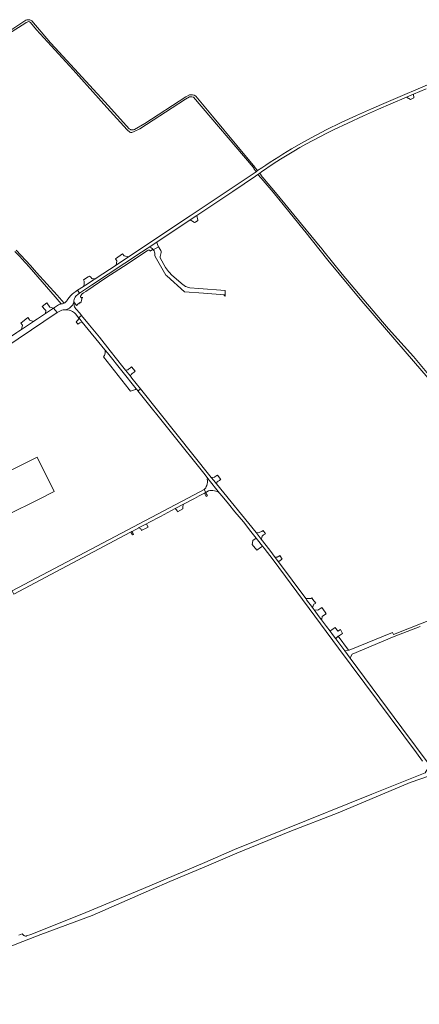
# Model space of a CAD drawing. Header units: metres. Extents: x 166325 to 190320, y 381923 to 404576.
# Tile 717 of 1056: x 177756 to 178141, y 393849 to 394798. Entities that reach past the tile are written whole.
import ezdxf

# ---------------------------------------------------------------- set-up
doc = ezdxf.new("R2010")
doc.units = ezdxf.units.M
for name, color, linetype, lineweight in [('B-WE-VH-VERHARDING_ASFALT-GV', 8, 'Continuous', 18), ('B-WE-VH-VERHARDING_BETONSTRAATSTEEN-GV', 8, 'Continuous', 18), ('B-WE-VH-VERHARDING_HALFVERHARDING-GV', 8, 'Continuous', 18), ('B-WE-VH-VERHARDING_STRAATBAKSTEEN-GV', 8, 'Continuous', 18)]:
    doc.layers.add(name, color=color, linetype=linetype, lineweight=lineweight)

msp = doc.modelspace()

# ---------------------------------------------------------------- linework, layer by layer
at = {"layer": 'B-WE-VH-VERHARDING_ASFALT-GV', "flags": 128}
for points in [[(178180.884, 394748.342), (178177.741, 394747.034), (178170.296, 394743.936), (178155.361, 394737.721), (178108.814, 394717.94), (178094.673, 394711.751), (178080.383, 394705.34), (178065.584, 394698.47), (178051.114, 394691.341), (178037.341, 394684.222), (178029.502, 394679.94), (178017.783, 394673.25)], [(177985.177, 394652.188), (177984.961, 394652.04), (177984.748, 394651.894), (177983.697, 394651.171), (177979.092, 394647.972), (177920.222, 394608.502), (177860.949, 394569.198), (177848.898, 394561.208), (177829.77, 394548.524), (177829.109, 394548.092), (177826.764, 394546.559), (177819.531, 394541.832), (177817.452, 394540.473), (177811.851, 394537.055), (177813.804, 394534.149), (177825.371, 394541.705), (177873.433, 394573.651), (177878.887, 394577.276), (177880.681, 394578.468), (177888.097, 394583.398), (177920.138, 394604.777), (177926.655, 394609.129), (177961.191, 394632.191), (177983.174, 394647), (177985.213, 394648.409), (177987.13, 394649.734), (177989.01, 394651.033), (178000.26, 394658.808), (178007.144, 394663.28), (178020.083, 394671.002), (178025.775, 394674.339), (178031.533, 394677.561), (178045.193, 394684.781), (178051.709, 394688.171), (178058.271, 394691.47), (178072.002, 394698.031), (178087.063, 394704.94), (178101.633, 394711.412), (178113.413, 394716.532), (178128.365, 394722.876), (178135.172, 394725.764), (178147.441, 394730.97)], [(177809.989, 394531.192), (177812.232, 394533.123), (177813.804, 394534.149), (177811.851, 394537.055)], [(177793.329, 394522.794), (177788.612, 394519.649), (177790.463, 394517.461), (177792.2, 394515.409), (177792.951, 394515.91)], [(177797.181, 394523.963), (177795.926, 394523.813)], [(178151.227, 394078.755), (178124.086, 394115.401), (178074.154, 394182.675), (178069.048, 394189.551), (178060.504, 394201.008), (178057.374, 394205.194), (178054.874, 394208.538), (178051.582, 394212.941), (178046.749, 394219.452), (178043.561, 394223.747), (178042.815, 394224.752), (178039.618, 394229.058), (178038.558, 394230.485), (178037.884, 394231.393), (178032.345, 394238.855), (178031.527, 394239.957), (178005.248, 394275.357), (178002.066, 394279.644), (177996.812, 394286.721), (177988.67, 394297.269), (177987.632, 394298.614), (177983.627, 394303.565), (177945.706, 394350.324), (177942.861, 394353.781), (177940.574, 394356.645), (177872.504, 394441.868), (177871.338, 394441.126), (177869.756, 394440.119), (177934.547, 394359.008), (177937.309, 394355.55), (177948.59, 394341.462), (177951.043, 394338.492), (177957.155, 394331.091), (177963.338, 394323.605), (177971.502, 394313.72), (177978.739, 394304.613), (177983.792, 394298.255), (177985.069, 394296.648), (177989.941, 394290.518), (177991.592, 394288.44), (178000, 394277.295), (178063.113, 394192.281), (178138.023, 394091.251), (178143.804, 394083.25)]]:
    msp.add_lwpolyline(points, dxfattribs=at)
at = {"layer": 'B-WE-VH-VERHARDING_ASFALT-GV'}
for points in [[(178017.783, 394673.25, 0.0135626), (177985.177, 394652.188)], [(177811.851, 394537.055, 0.0358186), (177808.266, 394534.602)], [(177802.451, 394528.258, -0.0544661), (177800.16, 394525.519)], [(177808.266, 394534.602, 0.0910395), (177802.451, 394528.258)], [(177808.495, 394528.039, -0.0970512), (177809.989, 394531.192)], [(177792.951, 394515.91, -0.0848985), (177798.001, 394518.061)], [(177795.926, 394523.813, 0.0880669), (177793.329, 394522.794)], [(177798.001, 394518.061, -0.0430618), (177800.346, 394518.23)], [(177800.16, 394525.519, -0.0247382), (177798.926, 394524.446)], [(177800.346, 394518.23, 0.2395449), (177808.154, 394524.966)], [(177808.154, 394524.966, -0.0141585), (177808.162, 394525.673)]]:
    msp.add_lwpolyline(points, format="xyb", dxfattribs=at)
at = {"layer": 'B-WE-VH-VERHARDING_ASFALT-GV', "flags": 128}
for points in [[(177826.764, 394546.559), (177829.109, 394548.092), (177828.982, 394548.063), (177828.289, 394547.954), (177827.589, 394547.924), (177826.89, 394547.974), (177826.201, 394548.104), (177825.531, 394548.311), (177824.437, 394549.418), (177823.318, 394550.552), (177822.018, 394549.837), (177817.475, 394547.096), (177818.052, 394545.619), (177818.123, 394545.436), (177818.242, 394544.67), (177818.281, 394543.895), (177818.24, 394543.121), (177818.119, 394542.355), (177817.921, 394541.606), (177817.646, 394540.881), (177817.452, 394540.473), (177819.531, 394541.832)], [(177823.441, 394503.207), (177815.554, 394512.783), (177812.82, 394510.492), (177813.265, 394509.945), (177816.357, 394506.145), (177838.161, 394479.589), (177840.672, 394476.531), (177868.307, 394441.933), (177868.736, 394441.396), (177869.756, 394440.119), (177871.338, 394441.126), (177872.504, 394441.868), (177864.124, 394452.36), (177862.631, 394454.146), (177857.925, 394460.025), (177855.454, 394463.191), (177843.084, 394478.721), (177832.838, 394491.609)]]:
    msp.add_lwpolyline(points, close=True, dxfattribs=at)
at = {"layer": 'B-WE-VH-VERHARDING_BETONSTRAATSTEEN-GV', "flags": 128}
for points in [[(178135.172, 394725.764), (178128.365, 394722.876), (178132.198, 394720.795), (178135.652, 394722.201)], [(177926.655, 394609.129), (177920.138, 394604.777), (177924.394, 394602.228), (177925.229, 394602.702), (177927.538, 394604.015), (177927.467, 394604.426)], [(177856.62, 394570.109), (177855.183, 394572.105), (177848.418, 394567.362), (177849.715, 394565.407), (177848.898, 394561.208), (177860.949, 394569.198)], [(177781.084, 394514.631), (177788.612, 394519.649), (177785.12, 394520.739), (177782.226, 394524.739), (177777.761, 394521.43), (177780.324, 394518.555), (177781.389, 394517.361)], [(177769.494, 394506.905), (177765.645, 394508.155), (177765.505, 394508.365), (177764.116, 394510.449), (177764.006, 394510.614), (177757.313, 394505.407), (177758.805, 394503.294), (177757.981, 394499.229)], [(177813.265, 394509.945), (177812.092, 394508.115), (177810.386, 394506.617), (177812.205, 394504.218), (177813.941, 394505.705), (177816.357, 394506.145)], [(177840.672, 394476.531), (177838.161, 394479.589), (177838.215, 394479.388), (177838.369, 394478.615), (177838.444, 394477.831), (177838.439, 394477.044), (177838.354, 394476.261), (177838.191, 394475.491), (177837.95, 394474.741), (177837.634, 394474.02), (177837.247, 394473.334), (177836.792, 394472.691), (177861.505, 394441.476), (177862.652, 394439.86), (177867.663, 394441.419), (177868.307, 394441.933)], [(177860.892, 394460.829), (177860.053, 394460.157), (177859.856, 394460.283), (177858.384, 394460.087), (177857.925, 394460.025), (177862.631, 394454.146), (177862.815, 394454.55), (177863.442, 394455.933), (177864.286, 394456.613), (177866.224, 394458.172), (177867.064, 394458.849), (177867.193, 394458.953), (177863.799, 394463.159), (177863.659, 394463.048), (177862.799, 394462.358)], [(177946.592, 394358.926), (177945.979, 394358.538), (177945.763, 394358.402), (177944.087, 394357.358), (177943.6, 394357.054), (177940.574, 394356.645), (177942.861, 394353.781), (177945.706, 394350.324), (177946.301, 394352.274), (177947.314, 394352.945), (177948.514, 394353.741), (177949.212, 394354.205), (177949.703, 394354.531)], [(177935.058, 394342.081), (177933.875, 394341.455), (177935.745, 394338.297), (177936.899, 394338.821)], [(177870.891, 394308.125), (177872.606, 394307.085), (177873.463, 394305.616), (177873.744, 394305.756), (177877.753, 394307.819), (177879.813, 394308.716), (177879.581, 394309.139), (177878.1, 394311.939), (177876.761, 394311.231), (177871.158, 394308.266)], [(177864.642, 394301.321), (177865.385, 394301.592), (177865.757, 394301.777), (177864.27, 394304.62), (177863.903, 394304.426), (177863.181, 394304.044)], [(177985.069, 394296.648), (177983.792, 394298.255), (177980.645, 394296.03), (177980.459, 394295.899), (177980.089, 394293.516), (177979.87, 394292.108), (177984.522, 394286.678), (177985.84, 394287.612), (177986.799, 394288.291), (177989.941, 394290.518)], [(177988.818, 394297.788), (177989.485, 394300.119), (177990.653, 394301.068), (177990.876, 394301.209), (177992.642, 394302.325), (177990.591, 394305.493), (177989.193, 394304.637), (177988.359, 394304.28), (177987.218, 394303.793), (177985.959, 394303.254), (177983.627, 394303.565), (177987.632, 394298.614), (177988.67, 394297.269)], [(178002.67, 394279.717), (178002.066, 394279.644), (178005.248, 394275.357), (178005.526, 394275.575), (178008.027, 394277.533), (178008.695, 394278.056), (178006.45, 394281.308), (178005.948, 394280.948), (178005.625, 394280.773), (178003.968, 394279.873)], [(178046.749, 394219.452), (178046.886, 394220.212), (178047.315, 394222.581), (178048.654, 394223.51), (178051.187, 394225.268), (178050.176, 394226.772), (178048.628, 394229.073), (178046.977, 394231.475), (178045.021, 394230.118), (178043.039, 394228.743), (178039.618, 394229.058), (178042.815, 394224.752), (178043.561, 394223.747)], [(178062.858, 394203.642), (178063.051, 394203.763), (178067.016, 394206.256), (178064.884, 394210.029), (178062.474, 394208.446), (178059.969, 394212.212), (178057.816, 394210.679), (178057.654, 394210.564), (178057.068, 394210.147), (178055.361, 394208.895), (178054.874, 394208.538), (178057.374, 394205.194), (178060.504, 394201.008), (178061.054, 394202.261)]]:
    msp.add_lwpolyline(points, close=True, dxfattribs=at)
for points in [[(177884.36, 394576.433), (177884.75, 394575.958), (177889.628, 394578.902), (177888.648, 394581.045), (177888.097, 394583.398), (177880.681, 394578.468)], [(177953.001, 394531.433), (177953.756, 394531.378), (177953.768, 394532.174), (177953.785, 394532.625), (177953.842, 394534.083), (177953.81, 394536.668), (177928.48, 394538.534), (177919.882, 394539.221), (177918.4, 394539.587), (177916.96, 394540.096), (177915.608, 394540.729), (177914.294, 394541.506), (177913.063, 394542.409), (177911.926, 394543.428), (177911.557, 394543.806), (177902.4, 394551.787), (177900.191, 394554.062), (177899.266, 394555.162), (177897.403, 394557.728), (177896.602, 394559.019), (177891.28, 394568.198), (177891.211, 394568.618), (177891.279, 394569.316), (177892.244, 394573.384), (177892.332, 394574.293), (177891.971, 394575.314), (177889.628, 394578.902), (177884.75, 394575.958)], [(177886.6, 394569.406), (177896.932, 394551.45), (177897.599, 394550.753), (177914.719, 394535.447), (177932.901, 394534.047), (177953.113, 394532.682), (177953.071, 394532.219), (177953.001, 394531.433)], [(177736.269, 394478.242), (177741.115, 394481.194), (177745.879, 394484.275), (177754.425, 394489.93), (177754.557, 394490.309), (177792.2, 394515.409), (177790.463, 394517.461), (177788.612, 394519.649), (177781.084, 394514.631), (177773.314, 394509.451), (177771.672, 394508.357), (177769.494, 394506.905), (177757.981, 394499.229), (177755.247, 394497.407), (177753.31, 394496.115), (177745.432, 394490.864), (177740.613, 394487.657)], [(177810.087, 394513.85), (177812.82, 394510.492), (177815.554, 394512.783), (177814.93, 394513.539), (177813.644, 394515.101), (177810.764, 394518.444), (177810.053, 394519.185)], [(177948.59, 394341.462), (177937.309, 394355.55), (177936.685, 394355.052)], [(177933.723, 394345.029), (177935.315, 394342.217)], [(177935.315, 394342.217), (177937.888, 394343.579)], [(177913.769, 394330.815), (177905.796, 394326.596)], [(177908.02, 394323.577), (177913.113, 394326.554)], [(178039.241, 394234.538), (178041.064, 394235.554), (178038.473, 394238.984), (178037.271, 394240.576), (178036.289, 394240.039), (178034.706, 394240.012), (178031.948, 394239.965), (178031.527, 394239.957), (178032.345, 394238.855), (178037.884, 394231.393), (178039.138, 394234.401)]]:
    msp.add_lwpolyline(points, dxfattribs=at)
at = {"layer": 'B-WE-VH-VERHARDING_BETONSTRAATSTEEN-GV'}
for points in [[(177884.75, 394575.958, -0.169079), (177886.227, 394571.362)], [(177886.227, 394571.362, 0.0629347), (177886.6, 394569.406)], [(177800.346, 394518.23, -0.1301116), (177807.062, 394516.35)], [(177807.062, 394516.35, -0.0993466), (177810.087, 394513.85)], [(177808.375, 394522.884, -0.0437251), (177808.154, 394524.966)], [(177810.053, 394519.185, -0.1195419), (177808.375, 394522.884)], [(177936.685, 394355.052, -0.106536), (177936.161, 394348.838)], [(177936.161, 394348.838, -0.1311451), (177933.723, 394345.029)], [(177937.888, 394343.579, -0.2492134), (177948.59, 394341.462)], [(177905.796, 394326.596, -0.1867408), (177908.02, 394323.577)], [(177913.113, 394326.554, -0.1295477), (177913.769, 394330.815)], [(178039.138, 394234.401, -0.0828521), (178039.241, 394234.538)]]:
    msp.add_lwpolyline(points, format="xyb", dxfattribs=at)
at = {"layer": 'B-WE-VH-VERHARDING_HALFVERHARDING-GV', "flags": 128}
for points in [[(177745.195, 394783.983), (177762.021, 394794.724), (177762.258, 394794.807), (177764.896, 394795.728), (177765.406, 394795.648), (177766.347, 394794.936), (177772.397, 394787.952), (177807.472, 394749.3), (177840.126, 394713.051), (177859.681, 394691.418), (177861.995, 394689.107), (177862.675, 394688.987), (177864.202, 394689.002), (177866.164, 394689.739), (177871.856, 394692.372), (177915.618, 394721.18), (177919.552, 394723.244), (177921.587, 394723.391), (177921.822, 394723.358), (177923.534, 394723.117), (177980.997, 394655.392), (177981.367, 394654.813), (177981.651, 394654.369), (177983.697, 394651.171), (177984.748, 394651.894), (177984.961, 394652.04), (177985.177, 394652.188), (177982.855, 394654.989), (177982.41, 394655.526), (177964.988, 394676.539), (177941.628, 394704.635), (177925.656, 394723.785), (177923.991, 394724.83), (177922.544, 394725.325), (177921.017, 394725.31), (177920.616, 394725.295), (177919.532, 394725.253), (177915.945, 394723.309), (177876.602, 394697.664), (177866.513, 394691.955), (177866.148, 394691.785), (177865.576, 394691.591), (177864.984, 394691.474), (177864.381, 394691.436), (177863.778, 394691.479), (177863.187, 394691.6), (177862.616, 394691.799), (177862.077, 394692.071), (177861.578, 394692.412), (177841.508, 394714.631), (177808.929, 394750.251), (177790.208, 394770.574), (177785.869, 394775.269), (177767.695, 394796.621), (177767.116, 394796.968), (177766.5, 394797.244), (177765.855, 394797.445), (177765.49, 394797.523), (177764.82, 394797.602), (177764.145, 394797.602), (177763.475, 394797.522), (177762.819, 394797.363), (177762.186, 394797.128), (177761.985, 394797.035), (177760.117, 394795.94), (177732.877, 394777.789)], [(178159.247, 394444.132), (178135.131, 394473.115), (178111.197, 394499.858), (178107.224, 394504.363), (178105.498, 394506.383), (178087.328, 394527.651), (178066.686, 394552.444), (178047.887, 394575.728), (178047.549, 394576.14), (178045.455, 394578.69), (178031.981, 394595.101), (178027.448, 394600.621), (178004.004, 394629.286), (177990.171, 394645.43), (177989.802, 394645.953), (177989.639, 394646.184), (177987.13, 394649.734), (177985.213, 394648.409), (177988.419, 394645.068), (178000.116, 394631.475), (178030.271, 394594.193), (178030.489, 394593.918), (178052.62, 394565.983), (178085.603, 394526.326), (178109.136, 394498.786), (178135.312, 394468.642), (178161.492, 394438.259)], [(177751.53, 394574.452), (177756.464, 394569.062), (177758.156, 394567.214), (177765.244, 394559.47), (177790.091, 394530.594), (177795.926, 394523.813), (177797.181, 394523.963)], [(177798.926, 394524.446), (177792.036, 394532.13), (177772.362, 394554.069), (177766.535, 394560.652), (177752.801, 394575.655)], [(177808.162, 394525.673), (177810.827, 394522.247), (177811.799, 394523.054), (177811.617, 394523.271), (177812.716, 394524.183), (177812.896, 394523.965), (177813.807, 394524.721), (177813.888, 394524.789), (177814.253, 394525.091), (177815.041, 394524.865), (177816.19, 394529.568), (177816.388, 394529.767), (177816.744, 394530.125), (177816.333, 394529.905), (177815.755, 394529.803), (177815.435, 394529.746), (177814.73, 394530.487), (177814.693, 394531.198), (177814.987, 394532.02), (177816.082, 394533.436), (177817.468, 394534.382), (177819.636, 394535.843), (177840.139, 394549.664), (177846.968, 394554.08), (177860.475, 394562.743), (177870.538, 394569.429), (177878.918, 394574.997), (177879.704, 394575.452), (177880.247, 394575.577), (177881.118, 394575.458), (177881.571, 394575.025), (177881.586, 394574.887), (177881.63, 394574.493), (177881.784, 394574.598), (177883.082, 394575.488), (177883.744, 394575.942), (177884.36, 394576.433)], [(177880.681, 394578.468), (177878.887, 394577.276), (177873.433, 394573.651), (177825.371, 394541.705), (177813.804, 394534.149), (177812.232, 394533.123), (177809.989, 394531.192)], [(178181.765, 394231.342), (178115.897, 394205.384), (178115.059, 394207.41), (178073.239, 394190.305), (178073.031, 394190.22), (178072.501, 394190.131), (178069.048, 394189.551), (178074.154, 394182.675), (178074.992, 394184.191), (178076.152, 394186.287), (178116.777, 394203.256), (178141.746, 394213.146)], [(177583.26, 393849.086), (177597.564, 393854.323), (177603.383, 393856.453), (177612.956, 393859.412), (177654.766, 393872.334), (177704.242, 393889.837), (177743.914, 393903.481), (177753.304, 393907.208), (177776.561, 393916.437), (177825.753, 393934.722), (177883.057, 393959.778), (177900.647, 393967.256), (177935.793, 393982.199), (177965.221, 393994.635), (178016.014, 394015.443), (178062.729, 394033.646), (178132.163, 394062.817), (178142.312, 394066.235), (178148.864, 394068.441), (178154.707, 394068.161), (178148.907, 394076.188), (178146.434, 394072.178), (178140.107, 394069.646)], [(178140.107, 394069.646), (178095.001, 394051.591), (178010.87, 394017.58), (177962.985, 393998.305), (177934.339, 393985.799), (177875.23, 393960.66), (177815.986, 393936.027), (177766.697, 393916.482), (177762.763, 393914.968), (177762.243, 393914.868), (177761.714, 393914.847), (177761.188, 393914.905), (177760.677, 393915.043), (177760.192, 393915.255), (177759.744, 393915.538), (177759.345, 393915.886), (177759.002, 393916.289), (177758.723, 393916.74), (177758.565, 393917.091), (177755.306, 393915.668)]]:
    msp.add_lwpolyline(points, dxfattribs=at)
at = {"layer": 'B-WE-VH-VERHARDING_HALFVERHARDING-GV'}
for points in [[(177884.36, 394576.433, 0.1704477), (177880.681, 394578.468)], [(177808.495, 394528.039, 0.0502522), (177808.162, 394525.673)], [(177797.181, 394523.963, 0.0899041), (177798.926, 394524.446)]]:
    msp.add_lwpolyline(points, format="xyb", dxfattribs=at)
at = {"layer": 'B-WE-VH-VERHARDING_HALFVERHARDING-GV', "flags": 128}
for points in [[(177731.098, 394355.229), (177727.25, 394353.305), (177743.77, 394320.291), (177774.721, 394335.747), (177789.357, 394343.055), (177772.857, 394376.099), (177759.391, 394369.375), (177758.221, 394368.791)], [(178062.858, 394203.642), (178061.054, 394202.261), (178060.504, 394201.008), (178069.048, 394189.551), (178072.501, 394190.131)]]:
    msp.add_lwpolyline(points, close=True, dxfattribs=at)
at = {"layer": 'B-WE-VH-VERHARDING_STRAATBAKSTEEN-GV', "flags": 128}
msp.add_lwpolyline([(177864.27, 394304.62), (177870.891, 394308.125), (177871.158, 394308.266), (177876.761, 394311.231), (177878.1, 394311.939), (177880.322, 394313.115), (177891.663, 394319.117), (177905.796, 394326.596), (177913.769, 394330.815), (177924.492, 394336.49), (177928.847, 394338.794), (177933.875, 394341.455), (177935.058, 394342.081), (177935.315, 394342.217), (177933.723, 394345.029), (177929.605, 394342.856), (177748.845, 394247.467), (177750.311, 394244.314), (177862.814, 394303.85), (177863.181, 394304.044), (177863.903, 394304.426)], close=True, dxfattribs=at)

doc.saveas('drawing.dxf')
